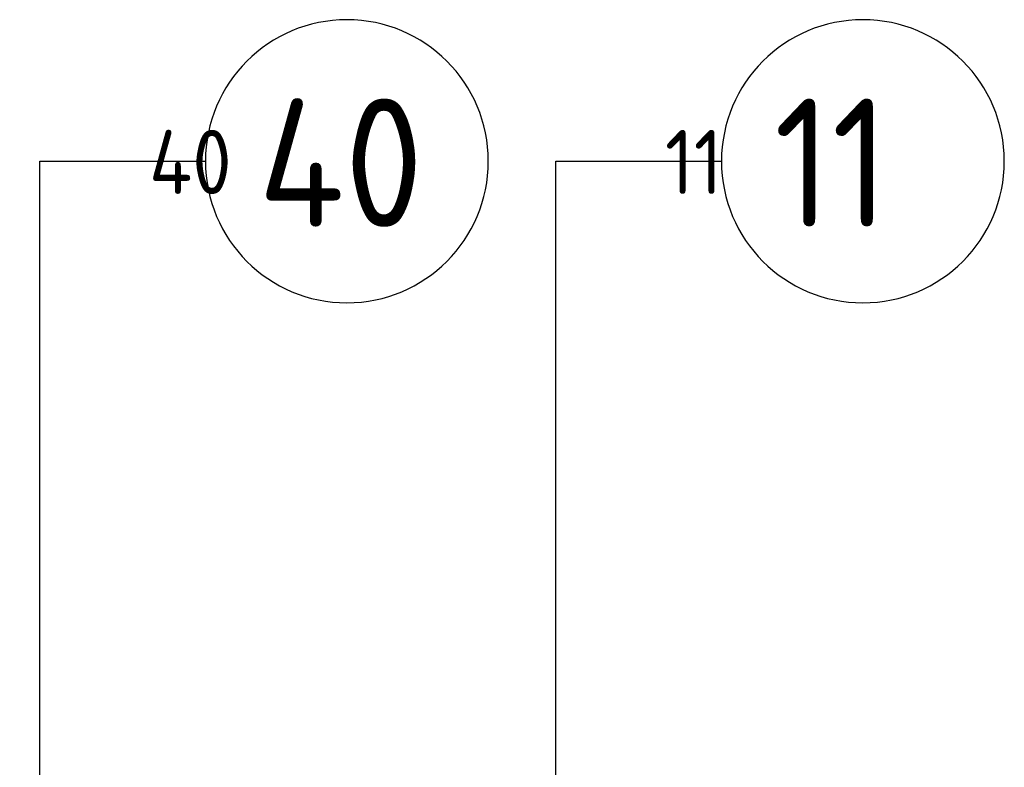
# Model space of a CAD drawing. Extents: x -89225 to 110569, y 13360 to 87647.
# Tile 374 of 478: x 46007 to 47389, y 85048 to 86097. Entities that reach past the tile are written whole.
import ezdxf

# ---------------------------------------------------------------- set-up
doc = ezdxf.new("R2010")
doc.units = 0
for name, color, linetype in [('Iv-Lines 035', 4, 'Continuous'), ('Iv-Lines 035 @ 100', 4, 'Continuous'), ('Iv-Lines 035 @ 50', 4, 'Continuous')]:
    doc.layers.add(name, color=color, linetype=linetype)
doc.styles.add('ISO', font='ISO.SHX')

# ---------------------------------------------------------------- blocks, each defined once
blk = doc.blocks.new('*U68')
for points in [[(0, 11.711), (0, 0)], [(0, 0), (2.324, 0)]]:
    blk.add_lwpolyline(points)
blk.add_circle((4.31, 0), 1.986)
blk.add_solid([(-0.285, 10.003), (0, 11.711), (0.285, 10.003)])
at = {"style": 'ISO'}
blk.add_attdef('NUMMER', (3.146, -0.835), '', height=1.8, dxfattribs=at)
blk = doc.blocks.new('*U540')
at = {"layer": 'Iv-Lines 035 @ 100'}
ref = blk.add_blockref('*U68', (46759.9, 85898.2), dxfattribs=dict(at, xscale=-100, yscale=100, zscale=100, rotation=180))
ref.add_attrib('NUMMER', '11', (47066.1, 85806.2), dxfattribs={"layer": '0', "height": 180, "style": 'ISO'})
at = {"layer": 'Iv-Lines 035 @ 50'}
ref = blk.add_blockref('*U68', (-46759.9, 85898.2), dxfattribs=dict(at, xscale=50, yscale=50, zscale=-50, rotation=180))
ref.add_attrib('NUMMER', '11', (46913, 85852.2), dxfattribs={"layer": '0', "height": 90, "style": 'ISO'})
blk = doc.blocks.new('*U116')
for points in [[(0, 10.951), (0, 0)], [(0, 0), (2.324, 0)]]:
    blk.add_lwpolyline(points)
blk.add_circle((4.31, 0), 1.986)
blk.add_solid([(-0.285, 9.242), (0, 10.951), (0.285, 9.242)])
at = {"style": 'ISO'}
blk.add_attdef('NUMMER', (3.146, -0.835), '', height=1.8, dxfattribs=at)
blk = doc.blocks.new('*U595')
at = {"layer": 'Iv-Lines 035 @ 100'}
ref = blk.add_blockref('*U116', (46035.3, 85898.2), dxfattribs=dict(at, xscale=-100, yscale=100, zscale=100, rotation=180))
ref.add_attrib('NUMMER', '40', (46341.5, 85806.2), dxfattribs={"layer": '0', "height": 180, "style": 'ISO'})
at = {"layer": 'Iv-Lines 035 @ 50'}
ref = blk.add_blockref('*U116', (-46035.3, 85898.2), dxfattribs=dict(at, xscale=50, yscale=50, zscale=-50, rotation=180))
ref.add_attrib('NUMMER', '40', (46188.4, 85852.2), dxfattribs={"layer": '0', "height": 90, "style": 'ISO'})

msp = doc.modelspace()

# ---------------------------------------------------------------- block references
at = {"layer": 'Iv-Lines 035'}
for name in ['*U540', '*U595']:
    msp.add_blockref(name, (0, 0), dxfattribs=at)

doc.saveas('drawing.dxf')
